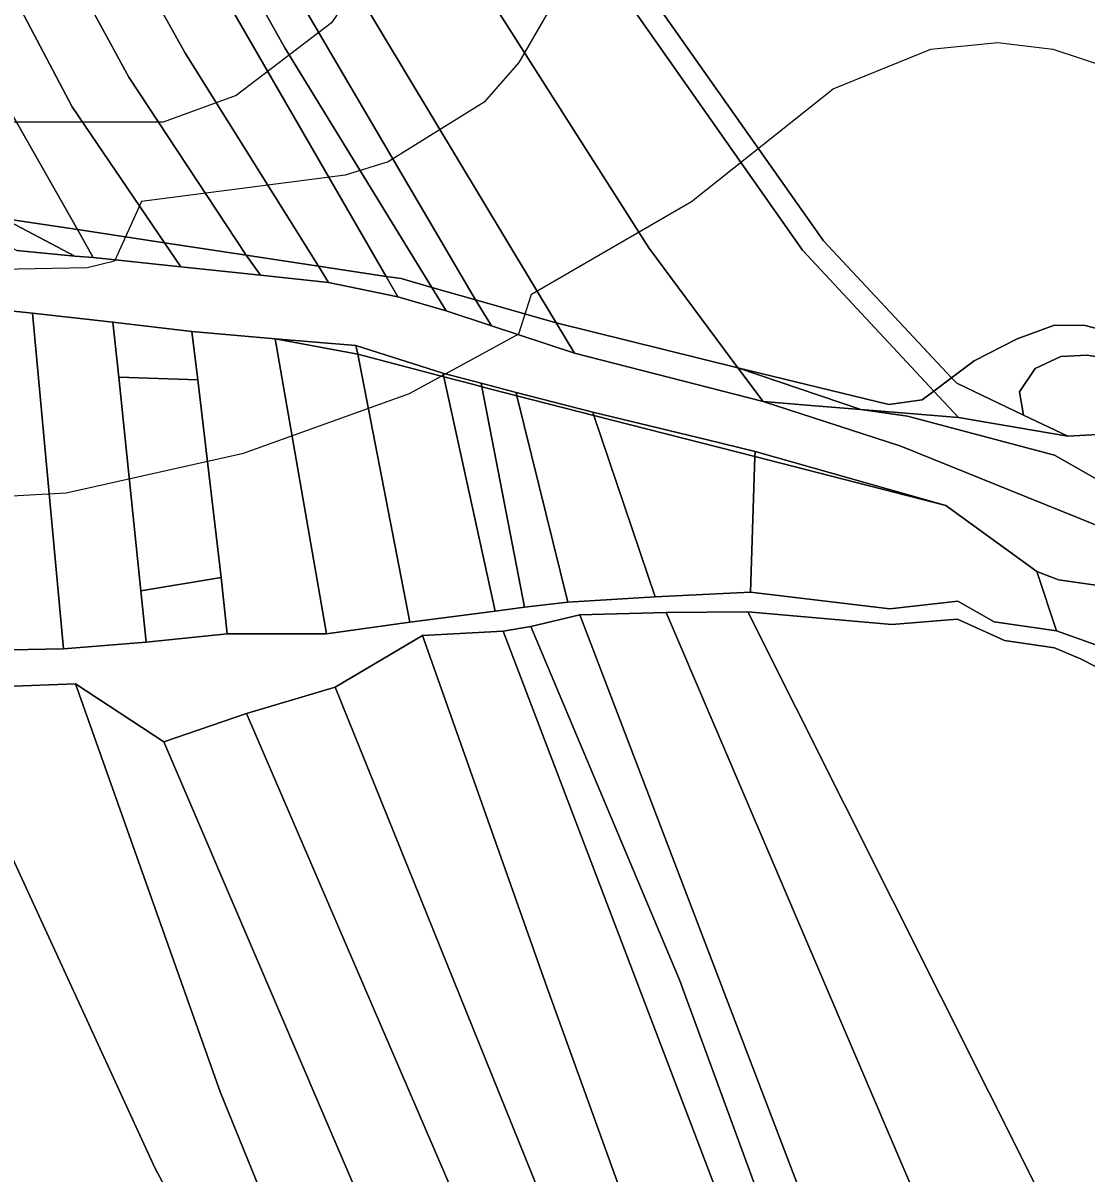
# Model space of a CAD drawing. Extents: x -510989 to -501240, y -1184665 to -1176098.
# Drawn here: x -503775.5 to -503614.9, y -1184200.7 to -1184027 of the extents above; entities that cross this region are included whole.
import ezdxf

# ---------------------------------------------------------------- set-up
doc = ezdxf.new("R2010")
doc.units = 0
for name, color, linetype in [('lesni_pozemek', 7, 'Continuous'), ('orna_puda', 7, 'Continuous'), ('ostatni_plocha_x_neplodna_puda', 7, 'Continuous'), ('ostatni_plocha_x_ostatni_komunikace', 7, 'Continuous'), ('ostatni_plocha_x_silnice', 7, 'Continuous'), ('trvaly_travni_porost', 7, 'Continuous'), ('vodni_plocha_x_vodni_tok_v_koryt_prir_n_upr', 7, 'Continuous'), ('vodni_plocha_x_zamokrena_plocha', 7, 'Continuous'), ('vrstevnice_01', 7, 'Continuous'), ('vrstevnice_02', 7, 'Continuous')]:
    doc.layers.add(name, color=color, linetype=linetype)

msp = doc.modelspace()

# ---------------------------------------------------------------- linework, layer by layer
at = {"layer": 'lesni_pozemek'}
for points in [[(-503923.76, -1183607.91), (-503941.52, -1183574.63), (-503907.86, -1183618.07), (-503877.34, -1183671.41), (-503857.25, -1183720.73), (-503808.09, -1183803.62), (-503776.93, -1183887.81), (-503769.34, -1183920.65), (-503756.77, -1183944.36), (-503741.61, -1183970.6), (-503712.6, -1184011.28), (-503680.96, -1184060.99), (-503667.47, -1184079.1), (-503694.94, -1184072.32), (-503751.3, -1183978.62), (-503776.6, -1183926), (-503787.83, -1183885.37), (-503816.55, -1183807.93), (-503850.68, -1183754.94), (-503867.66, -1183724.35), (-503888.17, -1183679.49), (-503918.27, -1183624.04), (-503926.42, -1183608.7)], [(-503973.7, -1183580.21), (-503967.42, -1183575.47), (-503953.32, -1183592.85), (-503940.15, -1183610.84), (-503925.17, -1183637.07), (-503875, -1183734.39), (-503853.34, -1183771.91), (-503838.27, -1183795.1), (-503823.83, -1183814.7), (-503794.54, -1183894.91), (-503784.87, -1183928.69), (-503763.52, -1183972.72), (-503707.12, -1184068.85), (-503713.72, -1184066.97), (-503735.95, -1184030.77), (-503773.46, -1183963.81), (-503789.2, -1183930.62), (-503800.23, -1183893.46), (-503821.51, -1183835.13), (-503830.08, -1183814.58), (-503857.78, -1183773.87), (-503877.64, -1183741.34), (-503929.28, -1183640.96)], [(-503932.58, -1183610.17), (-503926.42, -1183608.7), (-503918.27, -1183624.04), (-503888.17, -1183679.49), (-503867.66, -1183724.35), (-503850.68, -1183754.94), (-503816.55, -1183807.93), (-503787.83, -1183885.37), (-503776.6, -1183926), (-503751.3, -1183978.62), (-503694.94, -1184072.32), (-503707.12, -1184068.85), (-503763.52, -1183972.72), (-503784.87, -1183928.69), (-503794.54, -1183894.91), (-503823.83, -1183814.7), (-503838.27, -1183795.1), (-503853.34, -1183771.91), (-503875, -1183734.39), (-503925.17, -1183637.07), (-503940.15, -1183610.84)], [(-503900.05, -1183728.04), (-503892.22, -1183725.13), (-503880.05, -1183748.32), (-503866.2, -1183771.19), (-503833.89, -1183817.35), (-503804.04, -1183897.35), (-503791.87, -1183934.91), (-503775.13, -1183970.96), (-503720.64, -1184065.31), (-503730.86, -1184063.76), (-503751.05, -1184031.5), (-503784.63, -1183971.4), (-503801.21, -1183934.2), (-503812.45, -1183899.3), (-503831.14, -1183853.16), (-503842.23, -1183821.92), (-503877.86, -1183773.44), (-503893.19, -1183746.72), (-503904.72, -1183729.79)], [(-503904.72, -1183729.79), (-503893.19, -1183746.72), (-503877.86, -1183773.44), (-503842.23, -1183821.92), (-503831.14, -1183853.16), (-503812.45, -1183899.3), (-503801.21, -1183934.2), (-503784.63, -1183971.4), (-503751.05, -1184031.5), (-503730.86, -1184063.76), (-503741.77, -1184062.1), (-503759.53, -1184035.2), (-503797.58, -1183965.4), (-503808.59, -1183940.4), (-503820.43, -1183905.78), (-503841.38, -1183855.53), (-503850.64, -1183826.99), (-503885.26, -1183783.71), (-503890.42, -1183769.29), (-503901.81, -1183755.02), (-503908.95, -1183736.5)], [(-503889.81, -1183794.49), (-503885.26, -1183783.71), (-503850.64, -1183826.99), (-503841.38, -1183855.53), (-503820.43, -1183905.78), (-503808.59, -1183940.4), (-503797.58, -1183965.4), (-503759.53, -1184035.2), (-503741.77, -1184062.1), (-503754.12, -1184060.23), (-503768.09, -1184039.72), (-503805.46, -1183968.92), (-503816.03, -1183944.5), (-503829.24, -1183908.06), (-503850.19, -1183858.72), (-503859.75, -1183830.63)], [(-503895.32, -1183800.87), (-503889.81, -1183794.49), (-503859.75, -1183830.63), (-503850.19, -1183858.72), (-503829.24, -1183908.06), (-503816.03, -1183944.5), (-503805.46, -1183968.92), (-503768.09, -1184039.72), (-503754.12, -1184060.23), (-503767.28, -1184058.24), (-503778.46, -1184038.52), (-503810.59, -1183978.68), (-503824.96, -1183943.91), (-503860.61, -1183859.76), (-503868.2, -1183834.35)], [(-503901.4, -1183803.06), (-503895.32, -1183800.87), (-503868.2, -1183834.35), (-503860.61, -1183859.76), (-503824.96, -1183943.91), (-503810.59, -1183978.68), (-503778.46, -1184038.52), (-503767.28, -1184058.24), (-503778.47, -1184056.55), (-503781.19, -1184055.11), (-503797.15, -1184021.73), (-503821.51, -1183977.21), (-503825.89, -1183966.24), (-503834.57, -1183945.31), (-503868.04, -1183865.81), (-503877.5, -1183837.29)], [(-503724.76, -1183954.02), (-503721.05, -1183949.98), (-503691.91, -1184006.91), (-503654.54, -1184059.93), (-503635.2, -1184080.62), (-503637.88, -1184082.63), (-503657.74, -1184061.34), (-503708.48, -1183989.05), (-503727.82, -1183957.43)], [(-503778.47, -1184056.55), (-503767.28, -1184058.24), (-503764.89, -1184062.45), (-503767.68, -1184062.24)], [(-503767.28, -1184058.24), (-503754.12, -1184060.23), (-503751.67, -1184063.85), (-503764.89, -1184062.45)], [(-503754.12, -1184060.23), (-503741.77, -1184062.1), (-503739.64, -1184065.12), (-503751.67, -1184063.85)], [(-503741.77, -1184062.1), (-503730.86, -1184063.76), (-503729.32, -1184066.21), (-503739.64, -1184065.12)], [(-503730.86, -1184063.76), (-503720.64, -1184065.31), (-503718.85, -1184068.4), (-503729.32, -1184066.21)], [(-503720.64, -1184065.31), (-503718.36, -1184065.65), (-503713.72, -1184066.97), (-503711.55, -1184070.5), (-503718.85, -1184068.4)], [(-503713.72, -1184066.97), (-503707.12, -1184068.85), (-503704.71, -1184072.76), (-503711.55, -1184070.5)], [(-503707.12, -1184068.85), (-503694.94, -1184072.32), (-503692.19, -1184076.89), (-503704.71, -1184072.76)], [(-503761.91, -1184072.21), (-503761.01, -1184080.53), (-503757.7, -1184112.8), (-503756.9, -1184120.54), (-503769.37, -1184121.55), (-503774.07, -1184070.87)], [(-503749.98, -1184073.64), (-503749.11, -1184080.95), (-503761.01, -1184080.53), (-503761.91, -1184072.21)], [(-503737.39, -1184074.72), (-503729.64, -1184119.32), (-503744.64, -1184119.29), (-503745.56, -1184110.8), (-503749.11, -1184080.95), (-503749.98, -1184073.64)], [(-503619.63, -1184072.7), (-503615.02, -1184072.74), (-503608.19, -1184074.5), (-503591.62, -1184080.59), (-503584.12, -1184082.47), (-503580.74, -1184082.69), (-503581, -1184085.3), (-503584.84, -1184084.95), (-503592.04, -1184083.04), (-503609.04, -1184078.1), (-503614.69, -1184077.2), (-503618.7, -1184077.41), (-503622.58, -1184079.24), (-503624.92, -1184082.72), (-503624.3, -1184086.27), (-503634.42, -1184081.46), (-503635.2, -1184080.62), (-503631.79, -1184078.07), (-503625.27, -1184074.73)], [(-503724.89, -1184077.08), (-503717.07, -1184117.52), (-503729.64, -1184119.32), (-503737.39, -1184074.72)], [(-503711.94, -1184080.47), (-503704.15, -1184115.85), (-503717.07, -1184117.52), (-503724.89, -1184077.08)], [(-503614.69, -1184077.2), (-503609.04, -1184078.1), (-503592.04, -1184083.04), (-503584.84, -1184084.95), (-503581, -1184085.3), (-503581.21, -1184087.41), (-503617.65, -1184089.44), (-503624.3, -1184086.27), (-503624.92, -1184082.72), (-503622.58, -1184079.24), (-503618.7, -1184077.41)], [(-503749.11, -1184080.95), (-503745.56, -1184110.8), (-503757.7, -1184112.8), (-503761.01, -1184080.53)], [(-503707.39, -1184081.66), (-503706.16, -1184081.97), (-503699.72, -1184115.25), (-503704.15, -1184115.85), (-503711.94, -1184080.47)], [(-503639.64, -1184083.95), (-503637.88, -1184082.63), (-503634.17, -1184086.61), (-503648.89, -1184085.41), (-503667.47, -1184079.1), (-503644.69, -1184084.68)], [(-503634.42, -1184081.46), (-503624.3, -1184086.27), (-503617.65, -1184089.44), (-503622.98, -1184088.53), (-503634.17, -1184086.61), (-503637.88, -1184082.63), (-503635.2, -1184080.62)], [(-503689.26, -1184086.3), (-503679.99, -1184113.7), (-503693.18, -1184114.53), (-503700.87, -1184083.33)], [(-503664.9, -1184092.52), (-503665.6, -1184113.01), (-503679.99, -1184113.7), (-503689.26, -1184086.3)], [(-503636.05, -1184099.9), (-503622.33, -1184109.88), (-503619.34, -1184118.85), (-503628.78, -1184117.46), (-503634.23, -1184114.34), (-503644.53, -1184115.53), (-503665.6, -1184113.01), (-503664.9, -1184092.52)], [(-503745.56, -1184110.8), (-503744.64, -1184119.29), (-503756.9, -1184120.54), (-503757.7, -1184112.8)]]:
    msp.add_lwpolyline(points, close=True, dxfattribs=at)
for points in [[(-503929.28, -1183640.96), (-503877.64, -1183741.34), (-503857.78, -1183773.87), (-503830.08, -1183814.58), (-503821.51, -1183835.13), (-503800.23, -1183893.46), (-503789.2, -1183930.62), (-503773.46, -1183963.81), (-503735.95, -1184030.77), (-503713.72, -1184066.97), (-503718.36, -1184065.65), (-503720.64, -1184065.31), (-503775.13, -1183970.96), (-503791.87, -1183934.91), (-503804.04, -1183897.35), (-503833.89, -1183817.35), (-503866.2, -1183771.19), (-503880.05, -1183748.32), (-503892.22, -1183725.13), (-503903.02, -1183704.47), (-503915.09, -1183676.77)], [(-503858.14, -1183652.63), (-503839.1, -1183710.79), (-503823.51, -1183736.34), (-503809.77, -1183760.41), (-503791.33, -1183793.52), (-503782.29, -1183815.01), (-503759.87, -1183878.29), (-503753.06, -1183912.7), (-503727.82, -1183957.43), (-503708.48, -1183989.05), (-503657.74, -1184061.34), (-503637.88, -1184082.63), (-503639.64, -1184083.95), (-503644.69, -1184084.68), (-503667.47, -1184079.1), (-503680.96, -1184060.99), (-503712.6, -1184011.28), (-503741.61, -1183970.6), (-503756.77, -1183944.36), (-503769.34, -1183920.65), (-503776.93, -1183887.81), (-503808.09, -1183803.62), (-503857.25, -1183720.73), (-503877.34, -1183671.41)], [(-503632.12, -1183974.33), (-503590.64, -1184055.04), (-503582.19, -1184076.35), (-503579.96, -1184074.91), (-503580.74, -1184082.69), (-503584.12, -1184082.47), (-503591.62, -1184080.59), (-503608.19, -1184074.5), (-503615.02, -1184072.74), (-503619.63, -1184072.7), (-503625.27, -1184074.73), (-503631.79, -1184078.07), (-503635.2, -1184080.62), (-503654.54, -1184059.93), (-503691.91, -1184006.91)]]:
    msp.add_lwpolyline(points, dxfattribs=at)
at = {"layer": 'orna_puda'}
for points in [[(-503698.75, -1184118.18), (-503691.38, -1184116.43), (-503658.48, -1184202.46), (-503655.43, -1184208.52), (-503657.01, -1184226.46), (-503657.35, -1184223.12), (-503676.33, -1184171.54)], [(-503691.38, -1184116.43), (-503678.34, -1184116.08), (-503633.54, -1184220.85), (-503657.01, -1184226.46), (-503655.43, -1184208.52), (-503658.48, -1184202.46)], [(-503665.96, -1184115.99), (-503614.91, -1184217.74), (-503633.54, -1184220.85), (-503678.34, -1184116.08)], [(-503634.29, -1184117.07), (-503627.19, -1184120.28), (-503619.66, -1184121.41), (-503615.69, -1184123.08), (-503603.75, -1184129.17), (-503591.53, -1184124.49), (-503546.86, -1184185.14), (-503552.07, -1184188.4), (-503552.91, -1184201.69), (-503558.7, -1184209.48), (-503560.73, -1184209.78), (-503614.91, -1184217.74), (-503665.96, -1184115.99), (-503644.2, -1184117.91)], [(-503715.16, -1184119.55), (-503702.95, -1184118.87), (-503668.55, -1184209.13), (-503662.01, -1184226.91), (-503676.03, -1184228.75), (-503696.28, -1184172.78)], [(-503702.95, -1184118.87), (-503698.75, -1184118.18), (-503676.33, -1184171.54), (-503657.35, -1184223.12), (-503657.01, -1184226.46), (-503662.01, -1184226.91), (-503668.55, -1184209.13)], [(-503728.34, -1184127.37), (-503715.16, -1184119.55), (-503696.28, -1184172.78), (-503676.03, -1184228.75), (-503686.64, -1184230.49)], [(-503821.86, -1184126.2), (-503810.47, -1184127.48), (-503805.21, -1184127.56), (-503788.88, -1184127.64), (-503755.56, -1184200.04), (-503745.79, -1184218.18), (-503758.39, -1184219.17), (-503760.8, -1184212.93), (-503771.42, -1184207.41), (-503779.92, -1184211.66)], [(-503788.88, -1184127.64), (-503767.59, -1184126.87), (-503745.71, -1184188.47), (-503734.38, -1184216.3), (-503745.79, -1184218.18), (-503755.56, -1184200.04)], [(-503767.59, -1184126.87), (-503754.24, -1184135.62), (-503724.88, -1184204.13), (-503717.65, -1184224.82), (-503725.16, -1184223.97), (-503734.38, -1184216.3), (-503745.71, -1184188.47)], [(-503741.73, -1184131.35), (-503728.34, -1184127.37), (-503686.64, -1184230.49), (-503698.25, -1184232.19)], [(-503754.24, -1184135.62), (-503741.73, -1184131.35), (-503698.25, -1184232.19), (-503705.9, -1184233.46), (-503710.72, -1184224.82), (-503717.65, -1184224.82), (-503724.88, -1184204.13)]]:
    msp.add_lwpolyline(points, close=True, dxfattribs=at)
at = {"layer": 'ostatni_plocha_x_neplodna_puda'}
for points in [[(-503700.87, -1184083.33), (-503693.18, -1184114.53), (-503699.72, -1184115.25), (-503706.16, -1184081.97)], [(-503619.02, -1184111.16), (-503610.58, -1184112.36), (-503606.36, -1184123.49), (-503619.34, -1184118.85), (-503622.33, -1184109.88)]]:
    msp.add_lwpolyline(points, close=True, dxfattribs=at)
at = {"layer": 'ostatni_plocha_x_ostatni_komunikace'}
for points in [[(-503788.95, -1184055), (-503782.61, -1184055.92), (-503778.47, -1184056.55), (-503767.68, -1184062.24), (-503776.42, -1184061.41)], [(-503694.94, -1184072.32), (-503667.47, -1184079.1), (-503663.67, -1184084.21), (-503692.19, -1184076.89)], [(-503737.39, -1184074.72), (-503725.21, -1184075.76), (-503724.89, -1184077.08)], [(-503725.21, -1184075.76), (-503712.05, -1184079.95), (-503711.94, -1184080.47), (-503724.89, -1184077.08)], [(-503712.05, -1184079.95), (-503706.26, -1184081.46), (-503706.16, -1184081.97), (-503707.39, -1184081.66), (-503711.94, -1184080.47)], [(-503667.47, -1184079.1), (-503648.89, -1184085.41), (-503655.86, -1184084.84), (-503663.67, -1184084.21)], [(-503706.26, -1184081.46), (-503700.99, -1184082.83), (-503700.87, -1184083.33), (-503706.16, -1184081.97)], [(-503700.99, -1184082.83), (-503689.41, -1184085.84), (-503689.26, -1184086.3), (-503700.87, -1184083.33)], [(-503689.41, -1184085.84), (-503672.08, -1184090.01), (-503664.87, -1184091.74), (-503664.9, -1184092.52), (-503689.26, -1184086.3)], [(-503664.87, -1184091.74), (-503636.05, -1184099.9), (-503664.9, -1184092.52)]]:
    msp.add_lwpolyline(points, close=True, dxfattribs=at)
at = {"layer": 'ostatni_plocha_x_silnice'}
for points in [[(-503776.42, -1184061.41), (-503767.68, -1184062.24), (-503764.89, -1184062.45), (-503751.67, -1184063.85), (-503739.64, -1184065.12), (-503729.32, -1184066.21), (-503718.85, -1184068.4), (-503711.55, -1184070.5), (-503704.71, -1184072.76), (-503692.19, -1184076.89), (-503663.67, -1184084.21), (-503642.85, -1184090.95), (-503616.33, -1184101.67), (-503604, -1184106.65)], [(-503610.58, -1184112.36), (-503619.02, -1184111.16), (-503622.33, -1184109.88), (-503636.05, -1184099.9), (-503664.87, -1184091.74), (-503672.08, -1184090.01), (-503689.41, -1184085.84), (-503700.99, -1184082.83), (-503706.26, -1184081.46), (-503712.05, -1184079.95), (-503725.21, -1184075.76), (-503737.39, -1184074.72), (-503749.98, -1184073.64), (-503761.91, -1184072.21), (-503774.07, -1184070.87), (-503797.77, -1184068.42)]]:
    msp.add_lwpolyline(points, dxfattribs=at)
msp.add_lwpolyline([(-503655.86, -1184084.84), (-503648.89, -1184085.41), (-503641.86, -1184086.43), (-503619.63, -1184092.3), (-503607.94, -1184098.95), (-503593.87, -1184103.55), (-503582.58, -1184107.27), (-503582.95, -1184108.38), (-503584.53, -1184113.18), (-503598.25, -1184108.97), (-503604, -1184106.65), (-503616.33, -1184101.67), (-503642.85, -1184090.95), (-503663.67, -1184084.21)], close=True, dxfattribs=at)
at = {"layer": 'trvaly_travni_porost'}
msp.add_lwpolyline([(-503774.07, -1184070.87), (-503769.37, -1184121.55), (-503790.72, -1184121.96), (-503797.77, -1184068.42)], close=True, dxfattribs=at)
at = {"layer": 'vodni_plocha_x_vodni_tok_v_koryt_prir_n_upr'}
for points in [[(-503790.72, -1184121.96), (-503769.37, -1184121.55), (-503756.9, -1184120.54), (-503744.64, -1184119.29), (-503729.64, -1184119.32), (-503717.07, -1184117.52), (-503704.15, -1184115.85), (-503699.72, -1184115.25), (-503693.18, -1184114.53), (-503679.99, -1184113.7), (-503665.6, -1184113.01), (-503644.53, -1184115.53), (-503634.23, -1184114.34), (-503628.78, -1184117.46), (-503619.34, -1184118.85), (-503606.36, -1184123.49)], [(-503603.75, -1184129.17), (-503615.69, -1184123.08), (-503619.66, -1184121.41), (-503627.19, -1184120.28), (-503634.29, -1184117.07), (-503644.2, -1184117.91), (-503665.96, -1184115.99), (-503678.34, -1184116.08), (-503691.38, -1184116.43), (-503698.75, -1184118.18), (-503702.95, -1184118.87), (-503715.16, -1184119.55), (-503728.34, -1184127.37), (-503741.73, -1184131.35), (-503754.24, -1184135.62), (-503767.59, -1184126.87), (-503788.88, -1184127.64)]]:
    msp.add_lwpolyline(points, dxfattribs=at)
at = {"layer": 'vodni_plocha_x_zamokrena_plocha'}
msp.add_lwpolyline([(-503641.86, -1184086.43), (-503648.89, -1184085.41), (-503634.17, -1184086.61), (-503622.98, -1184088.53), (-503617.65, -1184089.44), (-503581.21, -1184087.41), (-503582.58, -1184107.27), (-503593.87, -1184103.55), (-503607.94, -1184098.95), (-503619.63, -1184092.3)], close=True, dxfattribs=at)
at = {"layer": 'vrstevnice_01'}
for points in [[(-503365.81, -1183956), (-503479.69, -1183990), (-503512.19, -1183998), (-503527.41, -1184001), (-503543.69, -1184000), (-503561.5, -1183995), (-503579.81, -1183986), (-503607.41, -1183965), (-503637.31, -1183937), (-503696.59, -1183869), (-503704.09, -1183866), (-503708.31, -1183867), (-503713, -1183871), (-503716.09, -1183883), (-503716.69, -1183901), (-503709.81, -1183950), (-503709.09, -1183967), (-503710.5, -1183984), (-503714.5, -1184003), (-503720.69, -1184015), (-503728.91, -1184027), (-503743.31, -1184038), (-503754.31, -1184042), (-503782.41, -1184042)], [(-503787.31, -1184099), (-503769, -1184098), (-503742.19, -1184092), (-503717.09, -1184083), (-503700.59, -1184074), (-503698.69, -1184068), (-503674.5, -1184054), (-503653.09, -1184037), (-503638.31, -1184031), (-503628.19, -1184030), (-503619.91, -1184031), (-503574.31, -1184046), (-503555.69, -1184050), (-503530.19, -1184051), (-503506.81, -1184047), (-503484.81, -1184041), (-503439.19, -1184024), (-503414.31, -1184014), (-503346.47, -1183990.98)]]:
    msp.add_lwpolyline(points, dxfattribs=at)
at = {"layer": 'vrstevnice_02'}
msp.add_lwpolyline([(-503691.91, -1184018), (-503700.59, -1184033), (-503705.81, -1184039), (-503720.31, -1184048), (-503726.81, -1184050), (-503757.59, -1184054), (-503761.69, -1184063), (-503765.81, -1184064), (-503818.59, -1184065)], dxfattribs=at)

doc.saveas('drawing.dxf')
